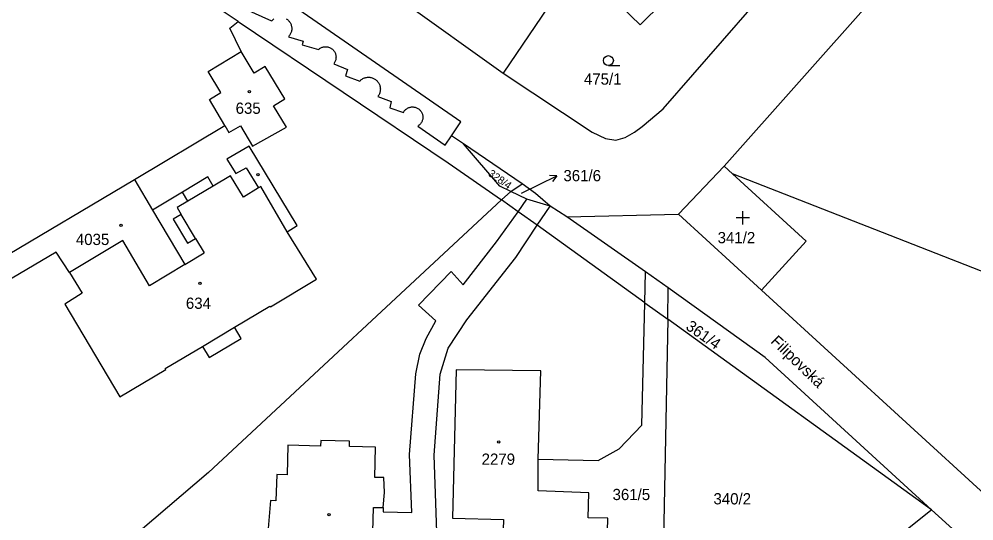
# Model space of a CAD drawing. Extents: x -679220 to -673243, y -1075091 to -1066557.
# Drawn here: x -675742.5 to -675598.1, y -1072401.8 to -1072325.9 of the extents above; entities that cross this region are included whole.
import ezdxf

# ---------------------------------------------------------------- set-up
doc = ezdxf.new("R2010")
doc.units = 0
for name, color, linetype in [('Hranice parcel', 7, 'Continuous'), ('Parcelní čísla', 7, 'Continuous'), ('Pop  PČ popisy', 7, 'Continuous'), ('Vnitřní kresba', 7, 'Continuous'), ('Značky budov', 7, 'Continuous'), ('Značky kultur', 7, 'Continuous')]:
    doc.layers.add(name, color=color, linetype=linetype)

msp = doc.modelspace()

# ---------------------------------------------------------------- linework, layer by layer
at = {"layer": 'Hranice parcel'}
for p, q in [((-675635.81, -1072348.19), (-675606.52, -1072315.16)), ((-675658.05, -1072317.58), (-675669.24, -1072334.12)), ((-675684.63, -1072323.15), (-675669.24, -1072334.12)), ((-675725.02, -1072350.17), (-675711.33, -1072342.02)), ((-675666.37, -1072350.85), (-675675.24, -1072344.8)), ((-675635.81, -1072348.19), (-675642.72, -1072355.42)), ((-675634.57, -1072349.32), (-675635.81, -1072348.19)), ((-675755.91, -1072368.55), (-675725.02, -1072350.17)), ((-675565.38, -1072376.43), (-675634.57, -1072349.32)), ((-675669.49, -1072353.28), (-675668.11, -1072352)), ((-675668.11, -1072352), (-675666.37, -1072350.85)), ((-675722.26, -1072354.81), (-675717.38, -1072363.02)), ((-675659.61, -1072355.83), (-675662.15, -1072354.2)), ((-675659.61, -1072355.83), (-675642.72, -1072355.42)), ((-675642.72, -1072355.42), (-675630.17, -1072366.89)), ((-675647.85, -1072368.81), (-675664.09, -1072357.09)), ((-675736.86, -1072361.17), (-675772.1, -1072382.03)), ((-675734.83, -1072364.22), (-675736.86, -1072361.17)), ((-675647.85, -1072368.81), (-675644.37, -1072371.32)), ((-675604.49, -1072400.1), (-675644.37, -1072371.32)), ((-675600.77, -1072403.5), (-675604.49, -1072400.1))]:
    msp.add_line(p, q, dxfattribs=at)
for points in [[(-675675.24, -1072344.8), (-675677.06, -1072343.56), (-675675.65, -1072341.45), (-675809.62, -1072248.86), (-675810.47, -1072252.39), (-675814.41, -1072249.48), (-675828.02, -1072240.66), (-675831.19, -1072238.38)], [(-675709.33, -1072326.32), (-675719.29, -1072319.62), (-675722.28, -1072317.61), (-675767.55, -1072286.39), (-675771.79, -1072283.55), (-675799.8, -1072264.22)], [(-675658.05, -1072317.58), (-675655.81, -1072319.75), (-675648.53, -1072326.82), (-675641.67, -1072320.01), (-675642.38, -1072319.3), (-675639.79, -1072316.55), (-675638.83, -1072315.52)], [(-675669.24, -1072334.12), (-675655.8, -1072343.03), (-675653.77, -1072343.98), (-675652.23, -1072344.22), (-675650.78, -1072343.84), (-675649.38, -1072343.04), (-675648.22, -1072342.16), (-675645.05, -1072339.48), (-675631.58, -1072324.1), (-675631.9, -1072323.72)], [(-675708.89, -1072330.86), (-675710.6, -1072327.3), (-675709.33, -1072326.32)], [(-675709.33, -1072326.32), (-675677.59, -1072347.66), (-675669.49, -1072353.28)], [(-675711.33, -1072342.02), (-675713.64, -1072338.09), (-675711.95, -1072337.02), (-675713.87, -1072333.86), (-675708.89, -1072330.86)], [(-675711.33, -1072342.02), (-675710.72, -1072343.06), (-675708.98, -1072342.06), (-675707.16, -1072345.17), (-675702.01, -1072342.25), (-675703.98, -1072339.04), (-675702.29, -1072337.99), (-675705.26, -1072333.08), (-675706.92, -1072334.09), (-675708.89, -1072330.86)], [(-675668.11, -1072352), (-675669.76, -1072351.2), (-675675.24, -1072344.8)], [(-675734.83, -1072364.22), (-675732.9, -1072367.39), (-675735.56, -1072369.02), (-675727.22, -1072383.03), (-675720.26, -1072378.91), (-675720.34, -1072378.78), (-675714.71, -1072375.41), (-675713.7, -1072377.08), (-675708.87, -1072374.2), (-675709.88, -1072372.52), (-675704.52, -1072369.32), (-675704.44, -1072369.45), (-675697.48, -1072365.26), (-675701.91, -1072358.08), (-675700.39, -1072357.15), (-675707.64, -1072345.13), (-675711.04, -1072347.09), (-675709.67, -1072349.3), (-675708.09, -1072348.42), (-675706.27, -1072351.42), (-675708.54, -1072352.84), (-675710.47, -1072349.63), (-675713.08, -1072351.18), (-675713.9, -1072349.8), (-675717.75, -1072352.09), (-675722.26, -1072354.81)], [(-675725.02, -1072350.17), (-675724.95, -1072350.29), (-675722.26, -1072354.81)], [(-675630.17, -1072366.89), (-675623.43, -1072359.51), (-675634.57, -1072349.32)], [(-675662.15, -1072354.2), (-675665.66, -1072353.18), (-675668.11, -1072352)], [(-675662.15, -1072354.2), (-675664.37, -1072352.28), (-675666.37, -1072350.85)], [(-675669.49, -1072353.28), (-675713.82, -1072394.47), (-675732.43, -1072410.33)], [(-675664.09, -1072357.09), (-675667, -1072355.07), (-675669.49, -1072353.28)], [(-675604.49, -1072400.1), (-675629.64, -1072377.07), (-675644.28, -1072366.54), (-675647.74, -1072364.12), (-675659.61, -1072355.83)], [(-675662.37, -1072445.46), (-675677.41, -1072427.73), (-675679.06, -1072409.27), (-675679.67, -1072391.84), (-675678.76, -1072379.59), (-675677.57, -1072375.68), (-675674.76, -1072371.4), (-675667.34, -1072361.96), (-675664.09, -1072357.09)], [(-675717.38, -1072363.02), (-675722.71, -1072366.24), (-675726.78, -1072359.42), (-675734.83, -1072364.22)], [(-675552.78, -1072437.9), (-675596.45, -1072397.73), (-675630.17, -1072366.89)], [(-675663.96, -1072392.44), (-675654.87, -1072392.66), (-675651.73, -1072390.92), (-675648.26, -1072387.33), (-675647.85, -1072368.81)], [(-675644.37, -1072371.32), (-675645.02, -1072404.62), (-675645.81, -1072427.7), (-675650.57, -1072427.52)], [(-675663.96, -1072392.44), (-675663.57, -1072379.09), (-675676.35, -1072378.94), (-675676.91, -1072401.38), (-675669.21, -1072401.56), (-675669.28, -1072404.66), (-675670.5, -1072404.63), (-675670.68, -1072412.3), (-675662.93, -1072412.63), (-675663.35, -1072427.25), (-675650.57, -1072427.52)], [(-675688.96, -1072403.43), (-675688.85, -1072399.75), (-675687.4, -1072399.79), (-675687.22, -1072397.51), (-675687.3, -1072395.25), (-675688.68, -1072395.23), (-675688.55, -1072390.67), (-675692.51, -1072390.57), (-675692.48, -1072389.73), (-675696.84, -1072389.63), (-675696.86, -1072390.48), (-675701.79, -1072390.34), (-675701.89, -1072394.82), (-675703.48, -1072394.78), (-675703.61, -1072398.74), (-675704.41, -1072398.72), (-675704.79, -1072402.93)], [(-675650.57, -1072427.52), (-675650.1, -1072408.78), (-675656.59, -1072408.46), (-675656.5, -1072405.28), (-675653.52, -1072405.36), (-675653.41, -1072401.39), (-675656.39, -1072401.31), (-675656.29, -1072397.53), (-675663.98, -1072397.24), (-675663.96, -1072392.44)], [(-675620.86, -1072413.2), (-675604.58, -1072400.16), (-675604.49, -1072400.1)]]:
    msp.add_lwpolyline(points, dxfattribs=at)
at = {"layer": 'Pop  PČ popisy'}
for p, q in [((-675663.83, -1072350.93), (-675661.13, -1072349.61)), ((-675661.13, -1072349.61), (-675662.25, -1072349.6)), ((-675661.13, -1072349.61), (-675661.81, -1072350.5)), ((-675666.5, -1072352.26), (-675663.83, -1072350.93))]:
    msp.add_line(p, q, dxfattribs=at)
at = {"layer": 'Vnitřní kresba'}
for p, q in [((-675708.21, -1072324.46), (-675704.27, -1072326.22)), ((-675701.73, -1072328.6), (-675699.47, -1072329.25)), ((-675699.47, -1072329.25), (-675699.64, -1072329.82)), ((-675699.64, -1072329.82), (-675697.17, -1072330.54)), ((-675694.88, -1072332.68), (-675692.78, -1072333.58)), ((-675692.78, -1072333.58), (-675693.11, -1072334.53)), ((-675693.11, -1072334.53), (-675690.93, -1072335.3)), ((-675688.2, -1072337.62), (-675686.2, -1072338.37)), ((-675686.2, -1072338.37), (-675686.4, -1072339.36)), ((-675686.4, -1072339.36), (-675684.34, -1072340.05)), ((-675682.16, -1072342.12), (-675678.01, -1072344.99)), ((-675678.01, -1072344.99), (-675677.06, -1072343.56)), ((-675716.94, -1072353.47), (-675717.75, -1072352.09)), ((-675713.08, -1072351.18), (-675716.94, -1072353.47)), ((-675705.88, -1072351.22), (-675706.27, -1072351.42)), ((-675701.91, -1072358.08), (-675705.88, -1072351.22)), ((-675716.94, -1072353.47), (-675718.53, -1072354.42)), ((-675667, -1072355.07), (-675665.66, -1072353.18)), ((-675718.53, -1072354.42), (-675717.92, -1072355.46)), ((-675664.09, -1072357.09), (-675662.15, -1072354.2)), ((-675717.92, -1072355.46), (-675719.13, -1072356.17)), ((-675719.13, -1072356.17), (-675716.97, -1072359.83)), ((-675715.77, -1072359.11), (-675717.92, -1072355.46)), ((-675670.24, -1072359.62), (-675667, -1072355.07)), ((-675716.97, -1072359.83), (-675715.77, -1072359.11)), ((-675715.77, -1072359.11), (-675714.49, -1072361.28)), ((-675675.31, -1072366.12), (-675670.24, -1072359.62)), ((-675717.38, -1072363.02), (-675714.49, -1072361.28)), ((-675682.04, -1072369.18), (-675677.1, -1072364.11)), ((-675677.1, -1072364.11), (-675675.31, -1072366.12)), ((-675647.85, -1072368.81), (-675647.74, -1072364.12)), ((-675644.37, -1072371.32), (-675644.28, -1072366.54)), ((-675679.44, -1072371.56), (-675682.04, -1072369.18)), ((-675680.87, -1072374.2), (-675679.44, -1072371.56)), ((-675714.71, -1072375.41), (-675709.88, -1072372.52)), ((-675681.87, -1072376.57), (-675680.87, -1072374.2)), ((-675682.46, -1072379.57), (-675681.87, -1072376.57)), ((-675683.4, -1072391.77), (-675682.46, -1072379.57)), ((-675683.08, -1072400.5), (-675683.4, -1072391.77)), ((-675687.4, -1072399.79), (-675687.41, -1072400.43)), ((-675687.41, -1072400.43), (-675683.08, -1072400.5))]:
    msp.add_line(p, q, dxfattribs=at)
for points in [[(-675704.27, -1072326.22), (-675704.19, -1072326.14), (-675704.1, -1072326.06), (-675704.02, -1072325.98), (-675703.92, -1072325.92)], [(-675702.05, -1072325.89), (-675701.95, -1072325.95), (-675701.86, -1072326.02), (-675701.77, -1072326.1), (-675701.69, -1072326.18), (-675701.61, -1072326.27), (-675701.54, -1072326.36), (-675701.48, -1072326.46), (-675701.42, -1072326.56), (-675701.37, -1072326.66), (-675701.33, -1072326.77), (-675701.29, -1072326.88), (-675701.26, -1072327), (-675701.24, -1072327.11), (-675701.23, -1072327.23), (-675701.22, -1072327.34), (-675701.22, -1072327.46), (-675701.23, -1072327.57), (-675701.25, -1072327.69), (-675701.28, -1072327.8), (-675701.31, -1072327.91), (-675701.35, -1072328.02), (-675701.4, -1072328.13), (-675701.45, -1072328.23), (-675701.51, -1072328.33), (-675701.58, -1072328.43), (-675701.65, -1072328.52), (-675701.73, -1072328.6)], [(-675697.17, -1072330.54), (-675697.09, -1072330.47), (-675697, -1072330.4), (-675696.91, -1072330.34), (-675696.81, -1072330.29), (-675696.71, -1072330.24), (-675696.61, -1072330.2), (-675696.5, -1072330.17), (-675696.4, -1072330.14), (-675696.29, -1072330.12), (-675696.18, -1072330.11), (-675696.07, -1072330.11), (-675695.96, -1072330.12), (-675695.85, -1072330.13), (-675695.74, -1072330.15), (-675695.64, -1072330.18), (-675695.53, -1072330.22), (-675695.43, -1072330.26), (-675695.33, -1072330.31), (-675695.24, -1072330.37), (-675695.15, -1072330.43), (-675695.06, -1072330.5), (-675694.98, -1072330.57), (-675694.91, -1072330.66), (-675694.84, -1072330.74), (-675694.78, -1072330.83), (-675694.72, -1072330.93), (-675694.67, -1072331.02), (-675694.63, -1072331.12), (-675694.59, -1072331.23), (-675694.56, -1072331.33), (-675694.54, -1072331.44), (-675694.53, -1072331.55), (-675694.52, -1072331.66), (-675694.53, -1072331.77), (-675694.54, -1072331.88), (-675694.55, -1072331.99), (-675694.58, -1072332.1), (-675694.61, -1072332.2), (-675694.65, -1072332.31), (-675694.7, -1072332.41), (-675694.75, -1072332.5), (-675694.81, -1072332.59), (-675694.88, -1072332.68)], [(-675690.93, -1072335.3), (-675690.85, -1072335.22), (-675690.76, -1072335.14), (-675690.66, -1072335.06), (-675690.56, -1072335), (-675690.46, -1072334.94), (-675690.35, -1072334.89), (-675690.24, -1072334.84), (-675690.13, -1072334.8), (-675690.02, -1072334.77), (-675689.9, -1072334.75), (-675689.78, -1072334.74), (-675689.66, -1072334.73), (-675689.54, -1072334.73), (-675689.43, -1072334.74), (-675689.31, -1072334.75), (-675689.19, -1072334.78), (-675689.08, -1072334.81), (-675688.96, -1072334.85), (-675688.85, -1072334.9), (-675688.75, -1072334.95), (-675688.65, -1072335.01), (-675688.55, -1072335.08), (-675688.46, -1072335.15), (-675688.37, -1072335.23), (-675688.29, -1072335.32), (-675688.21, -1072335.41), (-675688.14, -1072335.51), (-675688.07, -1072335.61), (-675688.02, -1072335.71), (-675687.97, -1072335.82), (-675687.92, -1072335.93), (-675687.89, -1072336.04), (-675687.86, -1072336.16), (-675687.84, -1072336.28), (-675687.83, -1072336.4), (-675687.82, -1072336.51), (-675687.83, -1072336.63), (-675687.84, -1072336.75), (-675687.86, -1072336.87), (-675687.89, -1072336.99), (-675687.92, -1072337.1), (-675687.96, -1072337.21), (-675688.01, -1072337.32), (-675688.07, -1072337.42), (-675688.13, -1072337.52), (-675688.2, -1072337.62)], [(-675684.34, -1072340.05), (-675684.29, -1072339.95), (-675684.22, -1072339.86), (-675684.16, -1072339.77), (-675684.08, -1072339.69), (-675684, -1072339.61), (-675683.92, -1072339.54), (-675683.83, -1072339.48), (-675683.73, -1072339.42), (-675683.63, -1072339.37), (-675683.53, -1072339.32), (-675683.43, -1072339.29), (-675683.32, -1072339.26), (-675683.21, -1072339.24), (-675683.1, -1072339.22), (-675682.99, -1072339.22), (-675682.88, -1072339.22), (-675682.77, -1072339.23), (-675682.66, -1072339.24), (-675682.55, -1072339.27), (-675682.45, -1072339.3), (-675682.34, -1072339.34), (-675682.24, -1072339.39), (-675682.15, -1072339.44), (-675682.05, -1072339.5), (-675681.97, -1072339.57), (-675681.88, -1072339.65), (-675681.81, -1072339.72), (-675681.73, -1072339.81), (-675681.67, -1072339.9), (-675681.61, -1072339.99), (-675681.56, -1072340.09), (-675681.51, -1072340.19), (-675681.47, -1072340.3), (-675681.44, -1072340.4), (-675681.42, -1072340.51), (-675681.4, -1072340.62), (-675681.4, -1072340.73), (-675681.4, -1072340.84), (-675681.41, -1072340.95), (-675681.42, -1072341.06), (-675681.45, -1072341.17), (-675681.48, -1072341.28), (-675681.52, -1072341.38), (-675681.56, -1072341.48), (-675681.62, -1072341.58), (-675681.68, -1072341.67), (-675681.74, -1072341.76), (-675681.82, -1072341.84), (-675681.89, -1072341.92), (-675681.98, -1072341.99), (-675682.07, -1072342.06), (-675682.16, -1072342.12)]]:
    msp.add_lwpolyline(points, dxfattribs=at)
at = {"layer": 'Značky budov'}
for centre in [(-675707.62, -1072336.91), (-675706.33, -1072349.45), (-675727.03, -1072357.1), (-675715.11, -1072365.87), (-675669.92, -1072389.86), (-675695.58, -1072400.84)]:
    msp.add_circle(centre, 0.175, dxfattribs=at)
at = {"layer": 'Značky kultur'}
for p, q in [((-675653.34, -1072332.96), (-675651.59, -1072332.96)), ((-675633.01, -1072356.98), (-675633.01, -1072354.98)), ((-675632.01, -1072355.98), (-675634.01, -1072355.98))]:
    msp.add_line(p, q, dxfattribs=at)
msp.add_circle((-675653.34, -1072332.21), 0.75, dxfattribs=at)

# ---------------------------------------------------------------- texts
at = {"layer": 'Parcelní čísla'}
for s, p in [('475/1', (-675657.04, -1072335.85)), ('635', (-675709.71, -1072340.26)), ('361/6', (-675660.14, -1072350.45)), ('4035', (-675733.87, -1072360.09)), ('341/2', (-675636.82, -1072359.82)), ('634', (-675717.23, -1072369.74)), ('2279', (-675672.51, -1072393.31)), ('361/5', (-675652.71, -1072398.65)), ('340/2', (-675637.45, -1072399.3))]:
    msp.add_text(s, height=1.7, dxfattribs=at).set_placement(p)
for s, height, p in [('328/4', 1.14, (-675671.61, -1072349.53)), ('361/4', 1.7, (-675641.78, -1072372.72))]:
    msp.add_text(s, height=height, rotation=325, dxfattribs=at).set_placement(p)
at = {"layer": 'Pop  PČ popisy'}
msp.add_text('Filipovská', height=1.7, rotation=316, dxfattribs=at).set_placement((-675628.91, -1072374.79))

doc.saveas('drawing.dxf')
